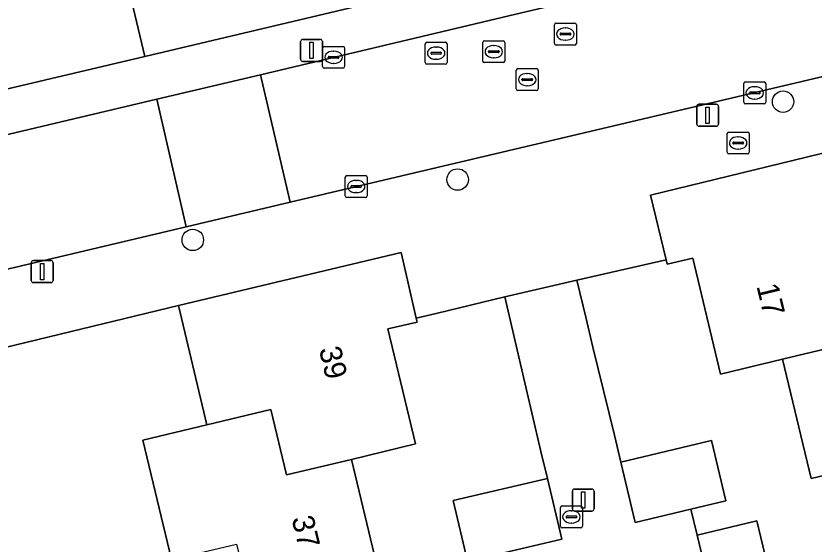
# Model space of a CAD drawing. Extents: x 158031 to 159244, y 380104 to 381214.
# Drawn here: x 158558.47 to 158594.84, y 380476.42 to 380500.51 of the extents above; entities that cross this region are included whole.
import ezdxf

# ---------------------------------------------------------------- set-up
doc = ezdxf.new("R2010")
doc.units = 0
for name, color, linetype in [('IMGEO_Boom', 7, 'Continuous'), ('IMGEO_Brandkraan', 7, 'Continuous'), ('IMGEO_Erf', 7, 'Continuous'), ('IMGEO_Hek', 7, 'Continuous'), ('IMGEO_Kolk', 7, 'Continuous'), ('IMGEO_Lichtmast', 7, 'Continuous'), ('IMGEO_Pand', 7, 'Continuous'), ('IMGEO_Pand_nummerreeks', 7, 'Continuous'), ('IMGEO_Parkeervlak_open', 7, 'Continuous'), ('IMGEO_Rijbaan_lokaal_open', 7, 'Continuous'), ('IMGEO_Rioolput', 7, 'Continuous'), ('IMGEO_Voetpad_open', 7, 'Continuous')]:
    doc.layers.add(name, color=color, linetype=linetype)

msp = doc.modelspace()

# ---------------------------------------------------------------- linework, layer by layer
at = {"layer": 'IMGEO_Boom'}
for centre in [(158593.432, 380496.6), (158578.6, 380493.05), (158566.528, 380490.295)]:
    msp.add_circle(centre, 0.489, dxfattribs=at)
at = {"layer": 'IMGEO_Brandkraan'}
for p, q in [((158590.885, 380494.29), (158590.885, 380495.142)), ((158590.96, 380495.216), (158591.812, 380495.216)), ((158591.373, 380494.996), (158591.398, 380494.996)), ((158591.886, 380495.142), (158591.886, 380494.29)), ((158591.144, 380494.71), (158591.144, 380494.722)), ((158591.582, 380494.673), (158591.184, 380494.673)), ((158591.187, 380494.759), (158591.585, 380494.759)), ((158591.628, 380494.722), (158591.628, 380494.71)), ((158591.812, 380494.216), (158590.96, 380494.216)), ((158591.396, 380494.436), (158591.371, 380494.436)), ((158583.284, 380477.232), (158583.284, 380478.084)), ((158583.359, 380478.158), (158584.211, 380478.158)), ((158583.772, 380477.938), (158583.797, 380477.938)), ((158584.285, 380478.084), (158584.285, 380477.232)), ((158583.543, 380477.652), (158583.543, 380477.664)), ((158583.981, 380477.615), (158583.583, 380477.615)), ((158583.586, 380477.701), (158583.984, 380477.701)), ((158584.027, 380477.664), (158584.027, 380477.652)), ((158584.211, 380477.158), (158583.359, 380477.158)), ((158583.795, 380477.378), (158583.77, 380477.378))]:
    msp.add_line(p, q, dxfattribs=at)
for points in [[(158590.885, 380494.29), (158590.885, 380495.142)], [(158590.96, 380495.216), (158591.812, 380495.216)], [(158591.886, 380495.142), (158591.886, 380494.29)], [(158591.812, 380494.216), (158590.96, 380494.216)], [(158583.284, 380477.232), (158583.284, 380478.084)], [(158583.359, 380478.158), (158584.211, 380478.158)], [(158584.285, 380478.084), (158584.285, 380477.232)], [(158584.211, 380477.158), (158583.359, 380477.158)]]:
    msp.add_lwpolyline(points, dxfattribs=at)
for centre, radius, start, end in [((158590.962, 380495.14), 0.0765, 91.552, 178.448), ((158590.962, 380495.14), 0.0765, 91.552, 178.448), ((158591.81, 380495.14), 0.0765, 1.552, 88.448), ((158591.81, 380495.14), 0.0765, 1.552, 88.448), ((158591.184, 380494.719), 0.0403, 85.8775, 175.7526), ((158591.181, 380494.709), 0.0366, 178.938, 274.7102), ((158591.585, 380494.716), 0.043, 264.8664, 352.4533), ((158591.589, 380494.721), 0.0386, 1.7309, 96.639), ((158590.962, 380494.292), 0.0765, 181.552, 268.448), ((158590.962, 380494.292), 0.0765, 181.552, 268.448), ((158591.81, 380494.292), 0.0765, 271.552, 358.448), ((158591.81, 380494.292), 0.0765, 271.552, 358.448), ((158583.361, 380478.082), 0.0765, 91.552, 178.448), ((158583.361, 380478.082), 0.0765, 91.552, 178.448), ((158584.209, 380478.082), 0.0765, 1.552, 88.448), ((158584.209, 380478.082), 0.0765, 1.552, 88.448), ((158583.583, 380477.661), 0.0403, 85.8775, 175.7526), ((158583.58, 380477.651), 0.0366, 178.938, 274.7102), ((158583.984, 380477.658), 0.043, 264.8664, 352.4533), ((158583.988, 380477.663), 0.0386, 1.7309, 96.639), ((158583.361, 380477.234), 0.0765, 181.552, 268.448), ((158583.361, 380477.234), 0.0765, 181.552, 268.448), ((158584.209, 380477.234), 0.0765, 271.552, 358.448), ((158584.209, 380477.234), 0.0765, 271.552, 358.448)]:
    msp.add_arc(centre, radius, start, end, dxfattribs=at)
for centre, major_axis, ratio, start_param, end_param in [((158591.372, 380494.716), (-0.387, 0.002), 0.722429, 4.712389, 7.853982), ((158591.397, 380494.716), (-0.39, 0.002), 0.717154, 1.570796, 4.712389), ((158583.771, 380477.658), (-0.387, 0.002), 0.722429, 4.712389, 7.853982), ((158583.796, 380477.658), (-0.39, 0.002), 0.717154, 1.570796, 4.712389)]:
    msp.add_ellipse(centre, major_axis=major_axis, ratio=ratio, start_param=start_param, end_param=end_param, dxfattribs=at)
at = {"layer": 'IMGEO_Erf'}
for points in [[(158544.171, 380493.905), (158564.336, 380498.667), (158562.972, 380504.423), (158560.123, 380503.749), (158558.839, 380509.174), (158555.981, 380508.498)], [(158598.782, 380474.745), (158597.503, 380480.078), (158594.712, 380479.408), (158593.408, 380484.847), (158590.586, 380484.17), (158589.317, 380489.464), (158588.156, 380489.181), (158588.105, 380489.392), (158584.029, 380488.461), (158584.435, 380486.777), (158584.768, 380485.397), (158585.75, 380481.384), (158586.03, 380480.156), (158590.169, 380481.142), (158590.825, 380478.387), (158589.235, 380478.009), (158589.516, 380476.832), (158592.239, 380477.481), (158593.224, 380473.35)], [(158579.045, 380475.635), (158578.399, 380478.404), (158582.701, 380479.408), (158582.389, 380480.638), (158580.749, 380487.695), (158577.624, 380486.941), (158576.713, 380486.721), (158576.753, 380486.549), (158575.424, 380486.242), (158576.685, 380480.985), (158573.755, 380480.283), (158575.064, 380474.824)], [(158565.562, 380475.707), (158564.254, 380481.162), (158567.176, 380481.863), (158565.881, 380487.297), (158555.012, 380484.672)]]:
    msp.add_lwpolyline(points, dxfattribs=at)
at = {"layer": 'IMGEO_Hek'}
for points in [[(158564.336, 380498.667), (158544.171, 380493.905)], [(158565.881, 380487.297), (158555.012, 380484.672)]]:
    msp.add_lwpolyline(points, dxfattribs=at)
at = {"layer": 'IMGEO_Kolk'}
for p, q in [((158572.446, 380498.199), (158572.446, 380499.051)), ((158572.521, 380499.125), (158573.373, 380499.125)), ((158573.447, 380499.051), (158573.447, 380498.199)), ((158572.705, 380498.619), (158572.705, 380498.631)), ((158573.143, 380498.582), (158572.745, 380498.582)), ((158572.748, 380498.668), (158573.146, 380498.668)), ((158572.934, 380498.905), (158572.959, 380498.905)), ((158573.189, 380498.631), (158573.189, 380498.619)), ((158572.957, 380498.345), (158572.932, 380498.345)), ((158573.373, 380498.125), (158572.521, 380498.125)), ((158591.714, 380497.501), (158592.566, 380497.501)), ((158591.639, 380496.575), (158591.639, 380497.427)), ((158592.127, 380497.281), (158592.152, 380497.281)), ((158592.64, 380497.427), (158592.64, 380496.575)), ((158591.898, 380496.995), (158591.898, 380497.007)), ((158592.336, 380496.958), (158591.938, 380496.958)), ((158591.941, 380497.044), (158592.339, 380497.044)), ((158592.382, 380497.007), (158592.382, 380496.995)), ((158592.566, 380496.501), (158591.714, 380496.501)), ((158592.15, 380496.721), (158592.125, 380496.721)), ((158573.475, 380492.304), (158573.475, 380493.156)), ((158573.55, 380493.23), (158574.402, 380493.23)), ((158574.476, 380493.156), (158574.476, 380492.304)), ((158573.734, 380492.724), (158573.734, 380492.736)), ((158573.777, 380492.773), (158574.175, 380492.773)), ((158573.963, 380493.01), (158573.988, 380493.01)), ((158574.218, 380492.736), (158574.218, 380492.724)), ((158574.172, 380492.687), (158573.774, 380492.687)), ((158573.986, 380492.45), (158573.961, 380492.45)), ((158574.402, 380492.23), (158573.55, 380492.23))]:
    msp.add_line(p, q, dxfattribs=at)
for points in [[(158572.446, 380498.199), (158572.446, 380499.051)], [(158572.521, 380499.125), (158573.373, 380499.125)], [(158573.447, 380499.051), (158573.447, 380498.199)], [(158573.373, 380498.125), (158572.521, 380498.125)], [(158591.714, 380497.501), (158592.566, 380497.501)], [(158591.639, 380496.575), (158591.639, 380497.427)], [(158592.64, 380497.427), (158592.64, 380496.575)], [(158592.566, 380496.501), (158591.714, 380496.501)], [(158573.475, 380492.304), (158573.475, 380493.156)], [(158573.55, 380493.23), (158574.402, 380493.23)], [(158574.476, 380493.156), (158574.476, 380492.304)], [(158574.402, 380492.23), (158573.55, 380492.23)]]:
    msp.add_lwpolyline(points, dxfattribs=at)
for centre, radius, start, end in [((158572.523, 380499.049), 0.0765, 91.552, 178.448), ((158572.523, 380499.049), 0.0765, 91.552, 178.448), ((158573.371, 380499.049), 0.0765, 1.552, 88.448), ((158573.371, 380499.049), 0.0765, 1.552, 88.448), ((158572.745, 380498.628), 0.0403, 85.8775, 175.7526), ((158572.742, 380498.618), 0.0366, 178.938, 274.7102), ((158573.146, 380498.625), 0.043, 264.8664, 352.4533), ((158573.15, 380498.63), 0.0386, 1.7309, 96.639), ((158572.523, 380498.201), 0.0765, 181.552, 268.448), ((158572.523, 380498.201), 0.0765, 181.552, 268.448), ((158573.371, 380498.201), 0.0765, 271.552, 358.448), ((158573.371, 380498.201), 0.0765, 271.552, 358.448), ((158591.716, 380497.425), 0.0765, 91.552, 178.448), ((158591.716, 380497.425), 0.0765, 91.552, 178.448), ((158592.564, 380497.425), 0.0765, 1.552, 88.448), ((158592.564, 380497.425), 0.0765, 1.552, 88.448), ((158591.938, 380497.004), 0.0403, 85.8775, 175.7526), ((158591.935, 380496.994), 0.0366, 178.938, 274.7102), ((158592.339, 380497.001), 0.043, 264.8664, 352.4533), ((158592.343, 380497.006), 0.0386, 1.7309, 96.639), ((158591.716, 380496.577), 0.0765, 181.552, 268.448), ((158591.716, 380496.577), 0.0765, 181.552, 268.448), ((158592.564, 380496.577), 0.0765, 271.552, 358.448), ((158592.564, 380496.577), 0.0765, 271.552, 358.448), ((158573.552, 380493.154), 0.0765, 91.552, 178.448), ((158573.552, 380493.154), 0.0765, 91.552, 178.448), ((158574.4, 380493.154), 0.0765, 1.552, 88.448), ((158574.4, 380493.154), 0.0765, 1.552, 88.448), ((158573.774, 380492.733), 0.0403, 85.8775, 175.7526), ((158574.179, 380492.735), 0.0386, 1.7309, 96.639), ((158573.771, 380492.723), 0.0366, 178.938, 274.7102), ((158574.175, 380492.73), 0.043, 264.8664, 352.4533), ((158573.552, 380492.306), 0.0765, 181.552, 268.448), ((158573.552, 380492.306), 0.0765, 181.552, 268.448), ((158574.4, 380492.306), 0.0765, 271.552, 358.448), ((158574.4, 380492.306), 0.0765, 271.552, 358.448)]:
    msp.add_arc(centre, radius, start, end, dxfattribs=at)
for centre, major_axis, ratio, start_param, end_param in [((158572.933, 380498.625), (-0.387, 0.002), 0.722429, 4.712389, 7.853982), ((158572.958, 380498.625), (-0.39, 0.002), 0.717154, 1.570796, 4.712389), ((158592.126, 380497.001), (-0.387, 0.002), 0.722429, 4.712389, 7.853982), ((158592.151, 380497.001), (-0.39, 0.002), 0.717154, 1.570796, 4.712389), ((158573.962, 380492.73), (-0.387, 0.002), 0.722429, 4.712389, 7.853982), ((158573.987, 380492.73), (-0.39, 0.002), 0.717154, 1.570796, 4.712389)]:
    msp.add_ellipse(centre, major_axis=major_axis, ratio=ratio, start_param=start_param, end_param=end_param, dxfattribs=at)
at = {"layer": 'IMGEO_Lichtmast'}
for p, q in [((158571.443, 380498.54), (158571.443, 380499.34)), ((158571.443, 380499.34), (158571.443, 380498.54)), ((158571.543, 380499.44), (158572.333, 380499.44)), ((158572.333, 380499.44), (158571.543, 380499.44)), ((158572.433, 380499.34), (158572.433, 380498.54)), ((158572.433, 380498.54), (158572.433, 380499.34)), ((158572.333, 380498.44), (158571.543, 380498.44)), ((158571.543, 380498.44), (158572.333, 380498.44)), ((158589.499, 380495.58), (158589.499, 380496.38)), ((158589.499, 380496.38), (158589.499, 380495.58)), ((158589.599, 380496.48), (158590.389, 380496.48)), ((158590.389, 380496.48), (158589.599, 380496.48)), ((158590.489, 380496.38), (158590.489, 380495.58)), ((158590.489, 380495.58), (158590.489, 380496.38)), ((158590.389, 380495.48), (158589.599, 380495.48)), ((158589.599, 380495.48), (158590.389, 380495.48)), ((158559.169, 380488.448), (158559.169, 380489.248)), ((158559.169, 380489.248), (158559.169, 380488.448)), ((158559.269, 380489.348), (158560.059, 380489.348)), ((158560.059, 380489.348), (158559.269, 380489.348)), ((158560.159, 380489.248), (158560.159, 380488.448)), ((158560.159, 380488.448), (158560.159, 380489.248)), ((158560.059, 380488.348), (158559.269, 380488.348)), ((158559.269, 380488.348), (158560.059, 380488.348)), ((158583.927, 380478.927), (158584.717, 380478.927)), ((158584.717, 380478.927), (158583.927, 380478.927)), ((158583.827, 380478.027), (158583.827, 380478.827)), ((158583.827, 380478.827), (158583.827, 380478.027)), ((158584.817, 380478.827), (158584.817, 380478.027)), ((158584.817, 380478.027), (158584.817, 380478.827)), ((158584.717, 380477.927), (158583.927, 380477.927)), ((158583.927, 380477.927), (158584.717, 380477.927))]:
    msp.add_line(p, q, dxfattribs=at)
for points in [[(158571.863, 380499.315), (158572.013, 380499.315), (158572.013, 380498.565), (158571.863, 380498.565), (158571.863, 380499.315)], [(158589.919, 380496.355), (158590.069, 380496.355), (158590.069, 380495.605), (158589.919, 380495.605), (158589.919, 380496.355)], [(158559.589, 380489.223), (158559.739, 380489.223), (158559.739, 380488.473), (158559.589, 380488.473), (158559.589, 380489.223)], [(158584.247, 380478.802), (158584.397, 380478.802), (158584.397, 380478.052), (158584.247, 380478.052), (158584.247, 380478.802)]]:
    msp.add_lwpolyline(points, dxfattribs=at)
for centre, start, end in [((158571.543, 380499.34), 90, 180), ((158571.543, 380499.34), 90, 180), ((158572.333, 380499.34), 0, 90), ((158572.333, 380499.34), 360, 90), ((158571.543, 380498.54), 180, 270), ((158571.543, 380498.54), 180, 270), ((158572.333, 380498.54), 270, 0), ((158572.333, 380498.54), 270, 0), ((158589.599, 380496.38), 90, 180), ((158589.599, 380496.38), 90, 180), ((158590.389, 380496.38), 0, 90), ((158590.389, 380496.38), 360, 90), ((158589.599, 380495.58), 180, 270), ((158589.599, 380495.58), 180, 270), ((158590.389, 380495.58), 270, 0), ((158590.389, 380495.58), 270, 0), ((158559.269, 380489.248), 90, 180), ((158559.269, 380489.248), 90, 180), ((158560.059, 380489.248), 0, 90), ((158560.059, 380489.248), 360, 90), ((158559.269, 380488.448), 180, 270), ((158559.269, 380488.448), 180, 270), ((158560.059, 380488.448), 270, 0), ((158560.059, 380488.448), 270, 0), ((158583.927, 380478.827), 90, 180), ((158583.927, 380478.827), 90, 180), ((158584.717, 380478.827), 0, 90), ((158584.717, 380478.827), 360, 90), ((158583.927, 380478.027), 180, 270), ((158583.927, 380478.027), 180, 270), ((158584.717, 380478.027), 270, 0), ((158584.717, 380478.027), 270, 0)]:
    msp.add_arc(centre, 0.1, start, end, dxfattribs=at)
at = {"layer": 'IMGEO_Pand'}
for points in [[(158562.972, 380504.423), (158564.336, 380498.667), (158574.485, 380501.071), (158573.771, 380504.068), (158573.728, 380504.249), (158572.219, 380503.889), (158570.904, 380509.448), (158568.141, 380508.794), (158565.216, 380508.102), (158565.921, 380505.121)], [(158598.824, 380489.341), (158597.49, 380494.805), (158587.386, 380492.338), (158588.105, 380489.392), (158588.156, 380489.181), (158589.317, 380489.464), (158590.586, 380484.17), (158593.408, 380484.847), (158596.399, 380485.563), (158595.674, 380488.584)], [(158598.824, 380489.341), (158595.674, 380488.584), (158596.399, 380485.563), (158593.408, 380484.847), (158594.712, 380479.408), (158597.503, 380480.078), (158600.507, 380480.796), (158599.784, 380483.814), (158602.789, 380484.534), (158601.483, 380489.979)], [(158567.176, 380481.863), (158570.079, 380482.559), (158570.795, 380479.575), (158573.755, 380480.283), (158576.685, 380480.985), (158575.424, 380486.242), (158576.753, 380486.549), (158576.713, 380486.721), (158576.024, 380489.715), (158565.881, 380487.297)], [(158567.176, 380481.863), (158564.254, 380481.162), (158565.562, 380475.707), (158568.523, 380476.418), (158569.241, 380473.427), (158572.203, 380474.138), (158575.064, 380474.824), (158573.755, 380480.283), (158570.795, 380479.575), (158570.079, 380482.559)], [(158586.03, 380480.156), (158586.686, 380477.402), (158589.235, 380478.009), (158590.825, 380478.387), (158590.169, 380481.142)], [(158582.701, 380479.408), (158578.399, 380478.404), (158579.045, 380475.635), (158580.767, 380476.037), (158583.347, 380476.639)], [(158590.501, 380472.7), (158593.224, 380473.35), (158592.239, 380477.481), (158589.516, 380476.832)]]:
    msp.add_lwpolyline(points, close=True, dxfattribs=at)
at = {"layer": 'IMGEO_Parkeervlak_open'}
msp.add_lwpolyline([(158580.936, 380500.512), (158623.075, 380510.483)], dxfattribs=at)
at = {"layer": 'IMGEO_Rijbaan_lokaal_open'}
for points in [[(158651.329, 380511.074), (158649.95, 380516.879), (158623.075, 380510.483), (158580.936, 380500.512), (158569.608, 380497.828), (158570.966, 380492.021), (158612.772, 380501.896), (158617.159, 380502.945), (158621.203, 380503.911)], [(158569.608, 380497.828), (158564.893, 380496.712), (158566.227, 380490.892), (158570.966, 380492.021)]]:
    msp.add_lwpolyline(points, close=True, dxfattribs=at)
msp.add_lwpolyline([(158525.367, 380493.429), (158523.58, 380500.961), (158517.767, 380499.583), (158520.895, 380486.296), (158522.276, 380480.47), (158566.227, 380490.892), (158564.893, 380496.712), (158532.563, 380489.056)], dxfattribs=at)
at = {"layer": 'IMGEO_Rioolput'}
for p, q in [((158583.012, 380499.26), (158583.012, 380500.112)), ((158583.087, 380500.186), (158583.939, 380500.186)), ((158584.013, 380500.112), (158584.013, 380499.26)), ((158583.271, 380499.68), (158583.271, 380499.692)), ((158583.314, 380499.729), (158583.712, 380499.729)), ((158583.5, 380499.966), (158583.525, 380499.966)), ((158583.755, 380499.692), (158583.755, 380499.68)), ((158577.195, 380499.313), (158578.047, 380499.313)), ((158579.747, 380498.456), (158579.747, 380499.308)), ((158579.822, 380499.382), (158580.674, 380499.382)), ((158580.748, 380499.308), (158580.748, 380498.456)), ((158583.709, 380499.643), (158583.311, 380499.643)), ((158583.523, 380499.406), (158583.498, 380499.406)), ((158577.12, 380498.387), (158577.12, 380499.239)), ((158577.608, 380499.093), (158577.633, 380499.093)), ((158578.121, 380499.239), (158578.121, 380498.387)), ((158580.049, 380498.925), (158580.447, 380498.925)), ((158580.235, 380499.162), (158580.26, 380499.162)), ((158583.939, 380499.186), (158583.087, 380499.186)), ((158577.379, 380498.807), (158577.379, 380498.819)), ((158577.817, 380498.77), (158577.419, 380498.77)), ((158577.422, 380498.856), (158577.82, 380498.856)), ((158577.863, 380498.819), (158577.863, 380498.807)), ((158580.006, 380498.876), (158580.006, 380498.888)), ((158580.444, 380498.839), (158580.046, 380498.839)), ((158580.258, 380498.602), (158580.233, 380498.602)), ((158580.49, 380498.888), (158580.49, 380498.876)), ((158578.047, 380498.313), (158577.195, 380498.313)), ((158577.631, 380498.533), (158577.606, 380498.533)), ((158580.674, 380498.382), (158579.822, 380498.382)), ((158581.272, 380497.181), (158581.272, 380498.033)), ((158581.347, 380498.107), (158582.199, 380498.107)), ((158581.76, 380497.887), (158581.785, 380497.887)), ((158582.273, 380498.033), (158582.273, 380497.181)), ((158581.531, 380497.601), (158581.531, 380497.613)), ((158581.969, 380497.564), (158581.571, 380497.564)), ((158581.574, 380497.65), (158581.972, 380497.65)), ((158582.015, 380497.613), (158582.015, 380497.601)), ((158582.199, 380497.107), (158581.347, 380497.107)), ((158581.783, 380497.327), (158581.758, 380497.327))]:
    msp.add_line(p, q, dxfattribs=at)
for points in [[(158583.012, 380499.26), (158583.012, 380500.112)], [(158583.087, 380500.186), (158583.939, 380500.186)], [(158584.013, 380500.112), (158584.013, 380499.26)], [(158577.195, 380499.313), (158578.047, 380499.313)], [(158579.747, 380498.456), (158579.747, 380499.308)], [(158579.822, 380499.382), (158580.674, 380499.382)], [(158580.748, 380499.308), (158580.748, 380498.456)], [(158577.12, 380498.387), (158577.12, 380499.239)], [(158578.121, 380499.239), (158578.121, 380498.387)], [(158583.939, 380499.186), (158583.087, 380499.186)], [(158578.047, 380498.313), (158577.195, 380498.313)], [(158580.674, 380498.382), (158579.822, 380498.382)], [(158581.272, 380497.181), (158581.272, 380498.033)], [(158581.347, 380498.107), (158582.199, 380498.107)], [(158582.273, 380498.033), (158582.273, 380497.181)], [(158582.199, 380497.107), (158581.347, 380497.107)]]:
    msp.add_lwpolyline(points, dxfattribs=at)
for centre, radius, start, end in [((158583.089, 380500.11), 0.0765, 91.552, 178.448), ((158583.089, 380500.11), 0.0765, 91.552, 178.448), ((158583.937, 380500.11), 0.0765, 1.552, 88.448), ((158583.937, 380500.11), 0.0765, 1.552, 88.448), ((158583.311, 380499.689), 0.0403, 85.8775, 175.7526), ((158583.308, 380499.679), 0.0366, 178.938, 274.7102), ((158583.712, 380499.686), 0.043, 264.8664, 352.4533), ((158583.716, 380499.691), 0.0386, 1.7309, 96.639), ((158577.197, 380499.237), 0.0765, 91.552, 178.448), ((158577.197, 380499.237), 0.0765, 91.552, 178.448), ((158578.045, 380499.237), 0.0765, 1.552, 88.448), ((158578.045, 380499.237), 0.0765, 1.552, 88.448), ((158579.824, 380499.306), 0.0765, 91.552, 178.448), ((158579.824, 380499.306), 0.0765, 91.552, 178.448), ((158580.672, 380499.306), 0.0765, 1.552, 88.448), ((158580.672, 380499.306), 0.0765, 1.552, 88.448), ((158580.046, 380498.885), 0.0403, 85.8775, 175.7526), ((158580.451, 380498.887), 0.0386, 1.7309, 96.639), ((158583.089, 380499.262), 0.0765, 181.552, 268.448), ((158583.089, 380499.262), 0.0765, 181.552, 268.448), ((158583.937, 380499.262), 0.0765, 271.552, 358.448), ((158583.937, 380499.262), 0.0765, 271.552, 358.448), ((158577.419, 380498.816), 0.0403, 85.8775, 175.7526), ((158577.416, 380498.806), 0.0366, 178.938, 274.7102), ((158577.82, 380498.813), 0.043, 264.8664, 352.4533), ((158577.824, 380498.818), 0.0386, 1.7309, 96.639), ((158580.043, 380498.875), 0.0366, 178.938, 274.7102), ((158580.447, 380498.882), 0.043, 264.8664, 352.4533), ((158577.197, 380498.389), 0.0765, 181.552, 268.448), ((158577.197, 380498.389), 0.0765, 181.552, 268.448), ((158578.045, 380498.389), 0.0765, 271.552, 358.448), ((158578.045, 380498.389), 0.0765, 271.552, 358.448), ((158579.824, 380498.458), 0.0765, 181.552, 268.448), ((158579.824, 380498.458), 0.0765, 181.552, 268.448), ((158580.672, 380498.458), 0.0765, 271.552, 358.448), ((158580.672, 380498.458), 0.0765, 271.552, 358.448), ((158581.349, 380498.031), 0.0765, 91.552, 178.448), ((158581.349, 380498.031), 0.0765, 91.552, 178.448), ((158582.197, 380498.031), 0.0765, 1.552, 88.448), ((158582.197, 380498.031), 0.0765, 1.552, 88.448), ((158581.571, 380497.61), 0.0403, 85.8775, 175.7526), ((158581.568, 380497.6), 0.0366, 178.938, 274.7102), ((158581.972, 380497.607), 0.043, 264.8664, 352.4533), ((158581.976, 380497.612), 0.0386, 1.7309, 96.639), ((158581.349, 380497.183), 0.0765, 181.552, 268.448), ((158581.349, 380497.183), 0.0765, 181.552, 268.448), ((158582.197, 380497.183), 0.0765, 271.552, 358.448), ((158582.197, 380497.183), 0.0765, 271.552, 358.448)]:
    msp.add_arc(centre, radius, start, end, dxfattribs=at)
for centre, major_axis, ratio, start_param, end_param in [((158583.499, 380499.686), (-0.387, 0.002), 0.722429, 4.712389, 7.853982), ((158583.524, 380499.686), (-0.39, 0.002), 0.717154, 1.570796, 4.712389), ((158577.607, 380498.813), (-0.387, 0.002), 0.722429, 4.712389, 7.853982), ((158577.632, 380498.813), (-0.39, 0.002), 0.717154, 1.570796, 4.712389), ((158580.234, 380498.882), (-0.387, 0.002), 0.722429, 4.712389, 7.853982), ((158580.259, 380498.882), (-0.39, 0.002), 0.717154, 1.570796, 4.712389), ((158581.759, 380497.607), (-0.387, 0.002), 0.722429, 4.712389, 7.853982), ((158581.784, 380497.607), (-0.39, 0.002), 0.717154, 1.570796, 4.712389)]:
    msp.add_ellipse(centre, major_axis=major_axis, ratio=ratio, start_param=start_param, end_param=end_param, dxfattribs=at)
at = {"layer": 'IMGEO_Voetpad_open'}
for points in [[(158657.23, 380520.681), (158637.101, 380515.894), (158626.973, 380513.486), (158626.253, 380516.497), (158623.359, 380515.831), (158622.907, 380517.709), (158619.67, 380516.952), (158619.56, 380516.926), (158617.262, 380516.389), (158613.078, 380515.406), (158608.894, 380514.423), (158604.583, 380513.396), (158600.409, 380512.41), (158596.234, 380511.423), (158591.902, 380510.399), (158587.725, 380509.411), (158583.547, 380508.424), (158581.201, 380507.836), (158576.21, 380506.585), (158576.633, 380504.746), (158573.771, 380504.068), (158574.485, 380501.071), (158564.336, 380498.667), (158544.171, 380493.905)], [(158565.881, 380487.297), (158576.024, 380489.715), (158576.713, 380486.721), (158577.624, 380486.941), (158580.749, 380487.695), (158584.029, 380488.461), (158588.105, 380489.392), (158587.386, 380492.338), (158597.49, 380494.805), (158613.675, 380498.576), (158617.449, 380499.44), (158617.159, 380502.945), (158612.772, 380501.896), (158570.966, 380492.021), (158566.227, 380490.892), (158522.276, 380480.47), (158520.895, 380486.296), (158517.767, 380499.583), (158516.649, 380504.3), (158515.149, 380510.563)], [(158532.563, 380489.056), (158564.893, 380496.712), (158569.608, 380497.828), (158580.936, 380500.512)], [(158590.501, 380472.7), (158589.516, 380476.832), (158589.235, 380478.009), (158586.686, 380477.402), (158586.03, 380480.156), (158585.75, 380481.384), (158584.768, 380485.397), (158584.435, 380486.777), (158584.029, 380488.461), (158580.749, 380487.695), (158582.389, 380480.638), (158582.701, 380479.408), (158583.347, 380476.639), (158580.767, 380476.037)], [(158555.012, 380484.672), (158565.881, 380487.297)]]:
    msp.add_lwpolyline(points, dxfattribs=at)

# ---------------------------------------------------------------- texts
at = {"layer": 'IMGEO_Pand_nummerreeks'}
for s, rotation, p in [('17', 283.4794, (158592.214, 380488.19)), ('39', 283.4889, (158572.272, 380485.311)), ('37', 283.4842, (158571.026, 380477.592))]:
    msp.add_text(s, height=1, rotation=rotation, dxfattribs=at).set_placement(p)

doc.saveas('drawing.dxf')
